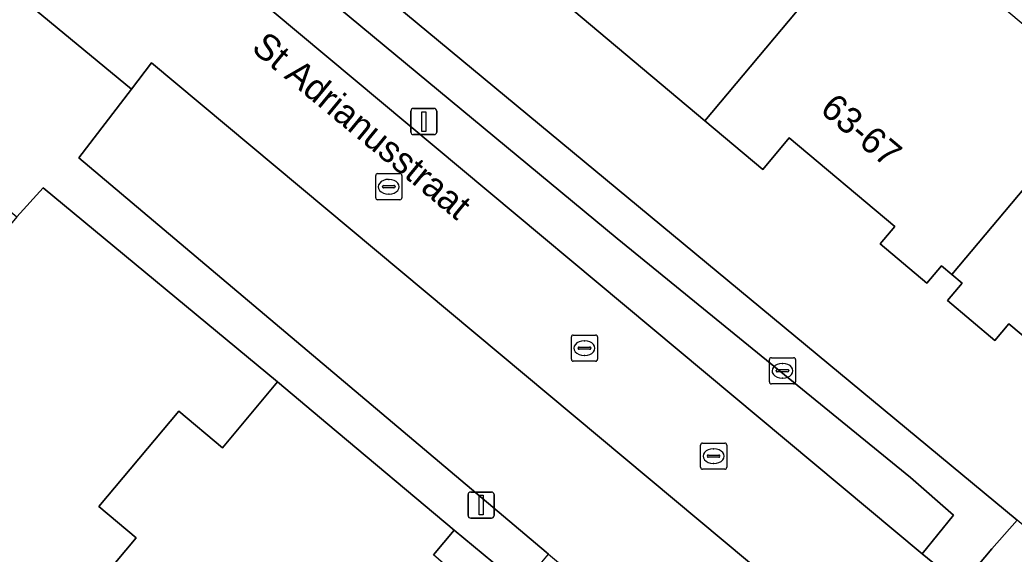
# Model space of a CAD drawing. Extents: x 162073 to 163043, y 381818 to 382561.
# Drawn here: x 162488.23 to 162526.25, y 382100.26 to 382120.67 of the extents above; entities that cross this region are included whole.
import ezdxf

# ---------------------------------------------------------------- set-up
doc = ezdxf.new("R2010")
doc.units = 0
for name, color, linetype in [('IMGEO_Brandkraan', 7, 'Continuous'), ('IMGEO_Erf', 7, 'Continuous'), ('IMGEO_Kolk', 7, 'Continuous'), ('IMGEO_Lichtmast', 7, 'Continuous'), ('IMGEO_Muur', 7, 'Continuous'), ('IMGEO_Openbare_ruimte_label', 7, 'Continuous'), ('IMGEO_Pand', 7, 'Continuous'), ('IMGEO_Pand_nummerreeks', 7, 'Continuous'), ('IMGEO_Parkeervlak_open', 7, 'Continuous'), ('IMGEO_Rijbaan_lokaal_open', 7, 'Continuous'), ('IMGEO_Voetpad_open', 7, 'Continuous')]:
    doc.layers.add(name, color=color, linetype=linetype)

msp = doc.modelspace()

# ---------------------------------------------------------------- linework, layer by layer
at = {"layer": 'IMGEO_Brandkraan'}
for p, q in [((162516.887, 382106.837), (162516.887, 382107.689)), ((162516.962, 382107.763), (162517.814, 382107.763)), ((162517.375, 382107.543), (162517.4, 382107.543)), ((162517.888, 382107.689), (162517.888, 382106.837)), ((162517.146, 382107.257), (162517.146, 382107.269)), ((162517.584, 382107.22), (162517.186, 382107.22)), ((162517.189, 382107.306), (162517.587, 382107.306)), ((162517.63, 382107.269), (162517.63, 382107.257)), ((162517.814, 382106.763), (162516.962, 382106.763)), ((162517.398, 382106.983), (162517.373, 382106.983))]:
    msp.add_line(p, q, dxfattribs=at)
for points in [[(162516.887, 382106.837), (162516.887, 382107.689)], [(162516.962, 382107.763), (162517.814, 382107.763)], [(162517.888, 382107.689), (162517.888, 382106.837)], [(162517.814, 382106.763), (162516.962, 382106.763)]]:
    msp.add_lwpolyline(points, dxfattribs=at)
for centre, radius, start, end in [((162516.964, 382107.687), 0.0765, 91.552, 178.448), ((162516.964, 382107.687), 0.0765, 91.552, 178.448), ((162517.812, 382107.687), 0.0765, 1.552, 88.448), ((162517.812, 382107.687), 0.0765, 1.552, 88.448), ((162517.186, 382107.266), 0.0403, 85.8775, 175.7526), ((162517.183, 382107.256), 0.0366, 178.938, 274.7102), ((162517.587, 382107.263), 0.043, 264.8664, 352.4533), ((162517.591, 382107.268), 0.0386, 1.7309, 96.639), ((162516.964, 382106.839), 0.0765, 181.552, 268.448), ((162516.964, 382106.839), 0.0765, 181.552, 268.448), ((162517.812, 382106.839), 0.0765, 271.552, 358.448), ((162517.812, 382106.839), 0.0765, 271.552, 358.448)]:
    msp.add_arc(centre, radius, start, end, dxfattribs=at)
for centre, major_axis, ratio, start_param, end_param in [((162517.374, 382107.263), (-0.387, 0.002), 0.722429, 4.712389, 7.853982), ((162517.399, 382107.263), (-0.39, 0.002), 0.717154, 1.570796, 4.712389)]:
    msp.add_ellipse(centre, major_axis=major_axis, ratio=ratio, start_param=start_param, end_param=end_param, dxfattribs=at)
at = {"layer": 'IMGEO_Erf'}
for points in [[(162530.058, 382105.694), (162526.048, 382109.062), (162525.508, 382108.42), (162523.695, 382109.944), (162524.254, 382110.608), (162523.859, 382110.939), (162523.466, 382111.27), (162522.909, 382110.607), (162521.119, 382112.111), (162521.679, 382112.776), (162517.647, 382116.163), (162516.632, 382114.956), (162514.417, 382116.817), (162505.998, 382123.89)], [(162500, 382123.383), (162526.357, 382101.557)], [(162485.653, 382092.386), (162484.368, 382093.463), (162487.463, 382097.156), (162488.689, 382096.129), (162490.761, 382098.6), (162492.673, 382100.882), (162491.252, 382102.073), (162494.31, 382105.72), (162495.972, 382104.325), (162498.079, 382106.838), (162489.12, 382114.253), (162488.112, 382113.139), (162454.033, 382072.15), (162453.74, 382071.792), (162453.561, 382071.549)], [(162507.419, 382099.039), (162504.837, 382101.171), (162504.044, 382100.225)]]:
    msp.add_lwpolyline(points, dxfattribs=at)
at = {"layer": 'IMGEO_Kolk'}
for p, q in [((162501.833, 382113.869), (162501.833, 382114.721)), ((162501.908, 382114.795), (162502.76, 382114.795)), ((162502.834, 382114.721), (162502.834, 382113.869)), ((162502.135, 382114.338), (162502.533, 382114.338)), ((162502.321, 382114.575), (162502.346, 382114.575)), ((162502.092, 382114.289), (162502.092, 382114.301)), ((162502.53, 382114.252), (162502.132, 382114.252)), ((162502.344, 382114.015), (162502.319, 382114.015)), ((162502.576, 382114.301), (162502.576, 382114.289)), ((162502.76, 382113.795), (162501.908, 382113.795)), ((162509.39, 382108.628), (162510.242, 382108.628)), ((162509.315, 382107.702), (162509.315, 382108.554)), ((162509.803, 382108.408), (162509.828, 382108.408)), ((162510.316, 382108.554), (162510.316, 382107.702)), ((162509.574, 382108.122), (162509.574, 382108.134)), ((162510.012, 382108.085), (162509.614, 382108.085)), ((162509.617, 382108.171), (162510.015, 382108.171)), ((162509.826, 382107.848), (162509.801, 382107.848)), ((162510.058, 382108.134), (162510.058, 382108.122)), ((162510.242, 382107.628), (162509.39, 382107.628)), ((162514.253, 382103.575), (162514.253, 382104.427)), ((162514.328, 382104.501), (162515.18, 382104.501)), ((162515.254, 382104.427), (162515.254, 382103.575)), ((162514.555, 382104.044), (162514.953, 382104.044)), ((162514.741, 382104.281), (162514.766, 382104.281)), ((162514.512, 382103.995), (162514.512, 382104.007)), ((162514.95, 382103.958), (162514.552, 382103.958)), ((162514.764, 382103.721), (162514.739, 382103.721)), ((162514.996, 382104.007), (162514.996, 382103.995)), ((162515.18, 382103.501), (162514.328, 382103.501))]:
    msp.add_line(p, q, dxfattribs=at)
for points in [[(162501.833, 382113.869), (162501.833, 382114.721)], [(162501.908, 382114.795), (162502.76, 382114.795)], [(162502.834, 382114.721), (162502.834, 382113.869)], [(162502.76, 382113.795), (162501.908, 382113.795)], [(162509.39, 382108.628), (162510.242, 382108.628)], [(162509.315, 382107.702), (162509.315, 382108.554)], [(162510.316, 382108.554), (162510.316, 382107.702)], [(162510.242, 382107.628), (162509.39, 382107.628)], [(162514.253, 382103.575), (162514.253, 382104.427)], [(162514.328, 382104.501), (162515.18, 382104.501)], [(162515.254, 382104.427), (162515.254, 382103.575)], [(162515.18, 382103.501), (162514.328, 382103.501)]]:
    msp.add_lwpolyline(points, dxfattribs=at)
for centre, radius, start, end in [((162501.91, 382114.719), 0.0765, 91.552, 178.448), ((162501.91, 382114.719), 0.0765, 91.552, 178.448), ((162502.758, 382114.719), 0.0765, 1.552, 88.448), ((162502.758, 382114.719), 0.0765, 1.552, 88.448), ((162502.132, 382114.298), 0.0403, 85.8775, 175.7526), ((162502.537, 382114.3), 0.0386, 1.7309, 96.639), ((162502.129, 382114.288), 0.0366, 178.938, 274.7102), ((162502.533, 382114.295), 0.043, 264.8664, 352.4533), ((162501.91, 382113.871), 0.0765, 181.552, 268.448), ((162501.91, 382113.871), 0.0765, 181.552, 268.448), ((162502.758, 382113.871), 0.0765, 271.552, 358.448), ((162502.758, 382113.871), 0.0765, 271.552, 358.448), ((162509.392, 382108.552), 0.0765, 91.552, 178.448), ((162509.392, 382108.552), 0.0765, 91.552, 178.448), ((162510.24, 382108.552), 0.0765, 1.552, 88.448), ((162510.24, 382108.552), 0.0765, 1.552, 88.448), ((162509.614, 382108.131), 0.0403, 85.8775, 175.7526), ((162509.611, 382108.121), 0.0366, 178.938, 274.7102), ((162510.015, 382108.128), 0.043, 264.8664, 352.4533), ((162510.019, 382108.133), 0.0386, 1.7309, 96.639), ((162509.392, 382107.704), 0.0765, 181.552, 268.448), ((162509.392, 382107.704), 0.0765, 181.552, 268.448), ((162510.24, 382107.704), 0.0765, 271.552, 358.448), ((162510.24, 382107.704), 0.0765, 271.552, 358.448), ((162514.33, 382104.425), 0.0765, 91.552, 178.448), ((162514.33, 382104.425), 0.0765, 91.552, 178.448), ((162515.178, 382104.425), 0.0765, 1.552, 88.448), ((162515.178, 382104.425), 0.0765, 1.552, 88.448), ((162514.552, 382104.004), 0.0403, 85.8775, 175.7526), ((162514.957, 382104.006), 0.0386, 1.7309, 96.639), ((162514.549, 382103.994), 0.0366, 178.938, 274.7102), ((162514.953, 382104.001), 0.043, 264.8664, 352.4533), ((162514.33, 382103.577), 0.0765, 181.552, 268.448), ((162514.33, 382103.577), 0.0765, 181.552, 268.448), ((162515.178, 382103.577), 0.0765, 271.552, 358.448), ((162515.178, 382103.577), 0.0765, 271.552, 358.448)]:
    msp.add_arc(centre, radius, start, end, dxfattribs=at)
for centre, major_axis, ratio, start_param, end_param in [((162502.32, 382114.295), (-0.387, 0.002), 0.722429, 4.712389, 7.853982), ((162502.345, 382114.295), (-0.39, 0.002), 0.717154, 1.570796, 4.712389), ((162509.802, 382108.128), (-0.387, 0.002), 0.722429, 4.712389, 7.853982), ((162509.827, 382108.128), (-0.39, 0.002), 0.717154, 1.570796, 4.712389), ((162514.74, 382104.001), (-0.387, 0.002), 0.722429, 4.712389, 7.853982), ((162514.765, 382104.001), (-0.39, 0.002), 0.717154, 1.570796, 4.712389)]:
    msp.add_ellipse(centre, major_axis=major_axis, ratio=ratio, start_param=start_param, end_param=end_param, dxfattribs=at)
at = {"layer": 'IMGEO_Lichtmast'}
for p, q in [((162503.175, 382116.386), (162503.175, 382117.186)), ((162503.175, 382117.186), (162503.175, 382116.386)), ((162503.275, 382117.286), (162504.065, 382117.286)), ((162504.065, 382117.286), (162503.275, 382117.286)), ((162504.165, 382117.186), (162504.165, 382116.386)), ((162504.165, 382116.386), (162504.165, 382117.186)), ((162504.065, 382116.286), (162503.275, 382116.286)), ((162503.275, 382116.286), (162504.065, 382116.286)), ((162505.367, 382101.731), (162505.367, 382102.531)), ((162505.367, 382102.531), (162505.367, 382101.731)), ((162505.467, 382102.631), (162506.257, 382102.631)), ((162506.257, 382102.631), (162505.467, 382102.631)), ((162506.357, 382102.531), (162506.357, 382101.731)), ((162506.357, 382101.731), (162506.357, 382102.531)), ((162506.257, 382101.631), (162505.467, 382101.631)), ((162505.467, 382101.631), (162506.257, 382101.631))]:
    msp.add_line(p, q, dxfattribs=at)
for points in [[(162503.595, 382117.161), (162503.745, 382117.161), (162503.745, 382116.411), (162503.595, 382116.411), (162503.595, 382117.161)], [(162505.787, 382102.506), (162505.937, 382102.506), (162505.937, 382101.756), (162505.787, 382101.756), (162505.787, 382102.506)]]:
    msp.add_lwpolyline(points, dxfattribs=at)
for centre, start, end in [((162503.275, 382117.186), 90, 180), ((162503.275, 382117.186), 90, 180), ((162504.065, 382117.186), 0, 90), ((162504.065, 382117.186), 360, 90), ((162503.275, 382116.386), 180, 270), ((162503.275, 382116.386), 180, 270), ((162504.065, 382116.386), 270, 0), ((162504.065, 382116.386), 270, 0), ((162505.467, 382102.531), 90, 180), ((162505.467, 382102.531), 90, 180), ((162506.257, 382102.531), 0, 90), ((162506.257, 382102.531), 360, 90), ((162505.467, 382101.731), 180, 270), ((162505.467, 382101.731), 180, 270), ((162506.257, 382101.731), 270, 0), ((162506.257, 382101.731), 270, 0)]:
    msp.add_arc(centre, 0.1, start, end, dxfattribs=at)
at = {"layer": 'IMGEO_Muur'}
msp.add_lwpolyline([(162498.079, 382106.838), (162489.12, 382114.253)], dxfattribs=at)
at = {"layer": 'IMGEO_Pand'}
for points in [[(162505.998, 382123.89), (162514.417, 382116.817), (162520.283, 382123.799), (162520.076, 382123.973), (162511.864, 382130.872)], [(162529.698, 382117.888), (162521.268, 382124.971), (162521.061, 382125.145), (162520.076, 382123.973), (162520.283, 382123.799), (162514.417, 382116.817), (162516.632, 382114.956), (162517.647, 382116.163), (162521.679, 382112.776), (162521.119, 382112.111), (162522.909, 382110.607), (162523.466, 382111.27), (162523.859, 382110.939)], [(162538.112, 382110.819), (162529.698, 382117.888), (162523.859, 382110.939), (162524.254, 382110.608), (162523.695, 382109.944), (162525.508, 382108.42), (162526.048, 382109.062), (162530.058, 382105.694), (162529.518, 382105.051), (162531.288, 382103.564), (162531.814, 382104.191), (162532.241, 382103.832)], [(162490.761, 382098.6), (162497.798, 382092.71), (162498.587, 382093.651), (162499.124, 382093.201), (162500, 382094.245), (162500.628, 382094.994), (162500.07, 382095.462), (162502.548, 382098.417), (162503.115, 382097.942), (162504.623, 382099.74), (162504.044, 382100.225), (162504.837, 382101.171), (162500, 382105.227), (162498.079, 382106.838), (162495.972, 382104.325), (162494.31, 382105.72), (162491.252, 382102.073), (162492.673, 382100.882)]]:
    msp.add_lwpolyline(points, close=True, dxfattribs=at)
at = {"layer": 'IMGEO_Parkeervlak_open'}
msp.add_lwpolyline([(162494.169, 382124.137), (162494.772, 382123.612), (162522.733, 382100.263), (162523.924, 382101.747), (162522.289, 382103.18), (162511.072, 382112.312), (162500, 382121.487)], dxfattribs=at)
msp.add_lwpolyline([(162493.266, 382119.03), (162492.498, 382118.029), (162490.476, 382115.395), (162508.346, 382100.334), (162508.44, 382100.255), (162513.64, 382095.914), (162514.468, 382096.849), (162517.984, 382098.381)], close=True, dxfattribs=at)
at = {"layer": 'IMGEO_Rijbaan_lokaal_open'}
msp.add_lwpolyline([(162490.563, 382124), (162488.342, 382121.462), (162492.498, 382118.029), (162493.266, 382119.03), (162517.984, 382098.381), (162519.387, 382098.992), (162523.809, 382099.27), (162523.876, 382099.343), (162522.733, 382100.263), (162494.772, 382123.612)], dxfattribs=at)
at = {"layer": 'IMGEO_Voetpad_open'}
for points in [[(162419.203, 382177.117), (162487.224, 382120.866), (162483.81, 382116.71), (162484.954, 382115.781), (162487.42, 382113.707), (162488.112, 382113.139), (162489.12, 382114.253), (162498.079, 382106.838), (162500, 382105.227), (162504.837, 382101.171), (162507.419, 382099.039), (162508.44, 382100.255), (162508.346, 382100.334), (162490.476, 382115.395), (162492.498, 382118.029), (162488.342, 382121.462), (162484.005, 382125.044), (162458.533, 382146.084), (162454.329, 382149.556), (162453.572, 382150.181), (162453.257, 382155.637)], [(162538.23, 382091.725), (162537.221, 382092.56), (162526.357, 382101.557), (162525.395, 382100.458), (162524.259, 382099.106), (162526.192, 382097.745), (162526.204, 382097.246)]]:
    msp.add_lwpolyline(points, dxfattribs=at)
msp.add_lwpolyline([(162500, 382123.383), (162496.281, 382126.462), (162495.392, 382125.305), (162495.888, 382124.894), (162500, 382121.487), (162511.072, 382112.312), (162522.289, 382103.18), (162523.924, 382101.747), (162522.733, 382100.263), (162523.876, 382099.343), (162524.259, 382099.106), (162525.395, 382100.458), (162526.357, 382101.557)], close=True, dxfattribs=at)

# ---------------------------------------------------------------- texts
at = {"layer": 'IMGEO_Openbare_ruimte_label'}
msp.add_text('St Adrianusstraat', height=1, rotation=320.4365, dxfattribs=at).set_placement((162497.037, 382119.52))
at = {"layer": 'IMGEO_Pand_nummerreeks'}
msp.add_text('63-67', height=1, rotation=319.9687, dxfattribs=at).set_placement((162518.779, 382117.171))

doc.saveas('drawing.dxf')
